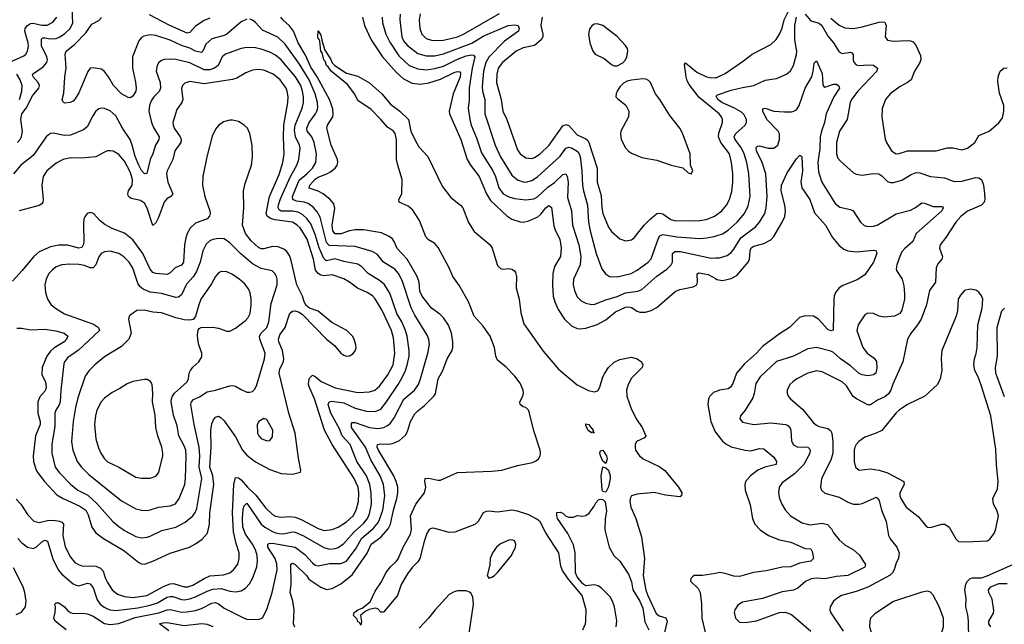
# Model space of a CAD drawing. Header units: inches. Extents: x 1682530 to 1839546, y 640742 to 791647.
# Tile 869 of 923: x 1795114 to 1802029, y 751248 to 755491. Entities that reach past the tile are written whole.
import ezdxf

# ---------------------------------------------------------------- set-up
doc = ezdxf.new("R2010")
doc.units = ezdxf.units.IN
doc.header["$MEASUREMENT"] = 0
doc.layers.add('B7795', color=7, linetype='Continuous')
doc.layers.add('B8705', color=7, linetype='Continuous')

msp = doc.modelspace()

# ---------------------------------------------------------------- linework, layer by layer
at = {"layer": 'B7795', "color": 5}
for points, elevation in [([(1795099.9, 754630), (1795117.5, 754650), (1795127.6, 754672.4), (1795134, 754706), (1795122.8, 754790), (1795128.4, 754830), (1795159.2, 754870), (1795203.8, 754956.2), (1795249.8, 755010), (1795253.8, 755030), (1795244.6, 755050), (1795209.8, 755090), (1795203.9, 755110), (1795279.6, 755160.4), (1795305.5, 755190), (1795309.1, 755210), (1795305.2, 755230), (1795268.6, 755308.6), (1795266.3, 755353.7), (1795276.9, 755363.1), (1795290, 755365.1), (1795330, 755356.8), (1795370, 755360.4), (1795395.3, 755370), (1795430, 755391.6), (1795469.9, 755430), (1795488.6, 755470), (1795483.7, 755570)], 660), ([(1795045.7, 755194.3), (1795142.5, 755237.4), (1795157.7, 755250), (1795169.1, 755270), (1795175.5, 755304.5), (1795174.1, 755330), (1795149.5, 755410), (1795153.2, 755430), (1795168.5, 755450), (1795190, 755463.4), (1795210, 755467.8), (1795270, 755453.6), (1795306.7, 755453.4), (1795346.1, 755473.9), (1795376.1, 755510)], 680), ([(1795441.6, 751210), (1795363, 751270), (1795355.1, 751290), (1795363.5, 751330), (1795365.1, 751370), (1795361.2, 751390), (1795370, 751398.8), (1795390, 751399.1), (1795430, 751370.6), (1795450, 751344), (1795470.3, 751330.3), (1795490, 751323.8), (1795554.6, 751325.4), (1795590, 751321.6), (1795630, 751304.1), (1795710, 751253.9), (1795750, 751245.4), (1795810, 751253.9), (1795925, 751295), (1796090.8, 751329.2), (1796150, 751350.1), (1796170, 751351.6), (1796250, 751332.7), (1796285.8, 751334.2), (1796350, 751345.6), (1796390, 751358.9), (1796462.7, 751397.3), (1796490, 751400.9), (1796510.9, 751390.9), (1796550, 751361.4), (1796690, 751291.1), (1796710, 751283.9), (1796790, 751281.6), (1796810, 751287.7), (1796822, 751298), (1796850, 751350.7), (1796887.2, 751470), (1796921.6, 751630), (1796921, 751670), (1796909.3, 751710), (1796856.7, 751790), (1796856.8, 751810), (1796864.3, 751815.7), (1796890, 751818.2), (1797050, 751789), (1797116.7, 751736.7), (1797170, 751678.2), (1797190, 751662.3), (1797210, 751658.5), (1797290, 751673.4), (1797370, 751674), (1797410, 751692), (1797476.7, 751783.3), (1797514.1, 751850), (1797598.4, 751921.6), (1797634.4, 751965.6), (1797664.1, 752050), (1797677.8, 752150), (1797668.5, 752230), (1797645.5, 752290), (1797581.5, 752401.5), (1797542.3, 752490), (1797445.7, 752630), (1797443.9, 752656.1), (1797450, 752664), (1797470, 752664.5), (1797570, 752628.1), (1797630, 752621.5), (1797670.8, 752629.2), (1797697.5, 752642.4), (1797719.5, 752660.5), (1797744.1, 752695.9), (1797813.1, 752826.9), (1797886.5, 752890), (1797914.7, 752930), (1797929.9, 752970.1), (1797980.2, 753150), (1797991.3, 753211.3), (1797986.9, 753246.9), (1797976.1, 753276.1), (1797890, 753417.2), (1797864.2, 753470), (1797801.6, 753661.6), (1797773.6, 753710), (1797750, 753739.3), (1797670, 753789), (1797624.7, 753844.7), (1797590, 753863.2), (1797470, 753898.5), (1797286.6, 753906.6), (1797268.4, 753928.4), (1797224.4, 754104.4), (1797203.7, 754143.7), (1797174.7, 754174.7), (1797140.4, 754200.4), (1797111.6, 754210), (1797057.5, 754217.5), (1797033, 754230), (1797030.9, 754250), (1797076, 754364), (1797130, 754408.6), (1797170.5, 754450), (1797194, 754490), (1797199.6, 754550), (1797182.9, 754630), (1797167, 754670), (1797133.9, 754710), (1797129.9, 754730), (1797147.5, 754770), (1797192.5, 754830), (1797202, 754850), (1797207.8, 754872.2), (1797205.8, 754910), (1797188.3, 754970), (1797147.1, 755070), (1797080.1, 755179.9), (1796979.6, 755319.6), (1796927.9, 755367.9), (1796818.5, 755418.5), (1796770, 755472.4), (1796750, 755487.1), (1796730, 755495.6)], 640), ([(1796710, 755494), (1796670, 755476.9), (1796568.9, 755390), (1796550, 755379.5), (1796463.9, 755356.1), (1796420.7, 755319.3), (1796400.7, 755270), (1796390, 755261.7), (1796350, 755269.4), (1796310, 755290.9), (1796249.9, 755309.9), (1796170, 755347.3), (1796070, 755381.4), (1796030, 755386), (1795985.4, 755374.5), (1795970, 755366.6), (1795950, 755343.6), (1795907.6, 755230), (1795905.7, 755150), (1795926.5, 755053.5), (1795931.3, 755010), (1795930, 754989.3), (1795910, 754954.5), (1795890, 754942), (1795875.2, 754944.8), (1795830, 754969.8), (1795774, 755030), (1795739.1, 755090), (1795710, 755127), (1795690, 755143.2), (1795630, 755154), (1795610, 755150.9), (1795592.9, 755127.1), (1795530, 754978.9), (1795504, 754936), (1795490, 754920.5), (1795469.5, 754909.5), (1795430, 754905.1), (1795416.6, 754916.6), (1795413.6, 754930), (1795424, 754976), (1795430.8, 755090), (1795440.7, 755150), (1795434.7, 755250), (1795439.7, 755270), (1795501.1, 755318.9), (1795579.9, 755400.1), (1795620.9, 755459.1), (1795670, 755486.4), (1795690, 755505.6)], 640), ([(1796450, 755501.8), (1796410, 755484.5), (1796350, 755444.9), (1796310, 755401.8), (1796290, 755397.4), (1796169, 755450), (1796024.8, 755524.8)], 620), ([(1797046.6, 751226.6), (1797036.8, 751250), (1797042.6, 751350), (1797032.8, 751410), (1797014.9, 751470), (1797020.8, 751530), (1797018.7, 751670), (1797030, 751676.2), (1797050, 751666.7), (1797128.9, 751590), (1797144.9, 751564.9), (1797230, 751508.6), (1797270, 751492.4), (1797310, 751499.8), (1797370, 751532.1), (1797450, 751594.6), (1797554, 751746), (1797583.9, 751810), (1797650, 751860.4), (1797702.8, 751917.2), (1797718.5, 751950), (1797738.7, 752050), (1797763.9, 752130), (1797770.4, 752170), (1797769, 752210), (1797759, 752250), (1797742.1, 752290), (1797633.1, 752470), (1797625.9, 752490), (1797628, 752510), (1797650, 752515.1), (1797710, 752511.7), (1797740, 752520), (1797781.4, 752538.6), (1797823.7, 752576.3), (1797838.3, 752601.7), (1797859.1, 752670), (1797890, 752724.7), (1797910, 752746.4), (1797957.4, 752782.6), (1798023.5, 752850), (1798033.5, 752866.5), (1798053.5, 752970), (1798085.5, 753030), (1798116.2, 753110), (1798150.6, 753170), (1798156.3, 753190), (1798156.7, 753230), (1798148, 753290), (1798126.3, 753346.3), (1798090, 753398), (1798064.3, 753424.3), (1798006.4, 753466.4), (1797940.5, 753550), (1797924.8, 753584.8), (1797919.9, 753650), (1797906.5, 753690), (1797836.7, 753810), (1797765, 753885), (1797747.4, 753930), (1797732.3, 753952.3), (1797709.7, 753970), (1797654.3, 753994.3), (1797530, 754016.5), (1797470, 754016.2), (1797430, 754008.7), (1797370, 753987.6), (1797330, 753988.8), (1797313.7, 754010), (1797308.1, 754050), (1797327.8, 754167.8), (1797319.4, 754199.4), (1797295.7, 754230), (1797245.8, 754270), (1797210, 754288.7), (1797147.8, 754307.8), (1797151.3, 754330), (1797190, 754372.1), (1797210, 754386.1), (1797271.1, 754408.9), (1797296.5, 754423.5), (1797329.8, 754450), (1797343.1, 754470), (1797347.8, 754490), (1797346, 754510), (1797301.6, 754610), (1797272.2, 754730), (1797277, 754750), (1797312.6, 754810), (1797317, 754830), (1797313.4, 754866.6), (1797290.9, 754930), (1797202.7, 755090), (1797158.9, 755158.9), (1797122.6, 755242.6), (1797069.9, 755330), (1797036.9, 755410), (1797010, 755447.5), (1796962.5, 755490), (1796949.4, 755509.4)], 620), ([(1797521.8, 755510), (1797536.3, 755450), (1797583.5, 755350), (1797662.7, 755230), (1797760.8, 755120.8), (1797810, 755077.3), (1797870, 755046), (1797930, 755038.6), (1797987.3, 755047.3), (1798070, 755073.8), (1798170, 755122), (1798190, 755127.4), (1798204.6, 755124.6), (1798210, 755118.4), (1798207.9, 755090), (1798159, 754970), (1798131.1, 754850), (1798132.1, 754830), (1798212.6, 754650), (1798256.3, 754510), (1798280.5, 754470), (1798342.1, 754390), (1798392.7, 754270), (1798421.7, 754221.7), (1798535.3, 754115.3), (1798570, 754090.2), (1798630, 754071.6), (1798650.9, 754070.9), (1798690, 754078.6), (1798753.1, 754106.9), (1798774.2, 754125.7), (1798810, 754171.1), (1798830, 754186.5), (1798850, 754172.7), (1798864.5, 754044.5), (1798874.1, 754014.1), (1798906.8, 753950), (1798917.6, 753890), (1798912.2, 753830), (1798870, 753759.6), (1798857.6, 753710), (1798855.7, 753630), (1798862, 753550), (1798873.2, 753510), (1798897.2, 753457.2), (1798941.1, 753390), (1798990, 753343.6), (1799030, 753322.8), (1799050, 753320.7), (1799090, 753326.8), (1799170, 753352.3), (1799230, 753384.4), (1799299.7, 753440.3), (1799370, 753472.7), (1799390, 753476), (1799410, 753470.8), (1799450, 753444.6), (1799470, 753438.2), (1799510, 753438.2), (1799550, 753451), (1799588.1, 753471.9), (1799717.3, 753582.7), (1799750, 753597.4), (1799844.5, 753615.5), (1799869.7, 753630), (1799875.7, 753650), (1799872.3, 753707.7), (1799884.7, 753715.3), (1799950, 753703.1), (1800000, 753674.5)], 620), ([(1797660.1, 755510), (1797661.7, 755470), (1797686.9, 755390), (1797712.9, 755332.9), (1797776.7, 755236.7), (1797850, 755170.1), (1797910, 755146.8), (1797970, 755140.1), (1798030, 755148.7), (1798090, 755165.5), (1798190, 755215), (1798250, 755237.4), (1798290, 755245.1), (1798301.5, 755241.5), (1798310, 755230.4), (1798292.3, 755150), (1798270.1, 755010), (1798270.1, 754929.9), (1798263.4, 754870), (1798275.3, 754790), (1798285.4, 754750), (1798322.8, 754662.8), (1798357.4, 754557.4), (1798438, 754430), (1798455.7, 754390), (1798478.9, 754310), (1798510, 754268.9), (1798550, 754246.9), (1798590, 754236.6), (1798670, 754226.6), (1798725.2, 754234.8), (1798750, 754248.8), (1798824.2, 754315.8), (1798871.1, 754348.9), (1798930, 754405.2), (1798950.1, 754410.1), (1798959, 754390), (1798965.8, 754350), (1798962.3, 754242.3), (1798988.6, 754150), (1798997.8, 754050), (1799041.2, 753910), (1799054.2, 753830), (1799049.5, 753770), (1799002.7, 753670), (1799001.5, 753630), (1799010.2, 753590), (1799030, 753545.3), (1799057.3, 753517.3), (1799090, 753500.7), (1799130, 753492), (1799153.7, 753493.7), (1799230, 753524.4), (1799310, 753547.5), (1799370, 753574.6), (1799454.6, 753585.4), (1799483.4, 753596.6), (1799590, 753691.7), (1799659.1, 753740.9), (1799689.8, 753770), (1799698.2, 753790), (1799699.3, 753850), (1799715.8, 753864.2), (1799755.8, 753864.2), (1799970, 753817.8), (1800000, 753818.8)], 640), ([(1797786.4, 755530), (1797783.3, 755490), (1797797.5, 755370), (1797810, 755343.5), (1797838.5, 755310), (1797910, 755255), (1797970, 755237.4), (1798030, 755237.7), (1798090, 755252.3), (1798290, 755326.9), (1798370, 755376.5), (1798545.6, 755450), (1798590, 755456), (1798614.9, 755450), (1798622, 755430), (1798617.8, 755410), (1798520.2, 755339.8), (1798410, 755227.8), (1798387, 755190), (1798370.5, 755130), (1798361.5, 755021.5), (1798364.5, 754990), (1798381, 754930), (1798381.6, 754830), (1798452.5, 754610), (1798490, 754528), (1798570, 754399.7), (1798610, 754367.1), (1798650, 754353.1), (1798670, 754350.9), (1798710, 754361.9), (1798750, 754388), (1798910, 754534.4), (1798950, 754588.6), (1798970, 754597), (1798990, 754591.3), (1799030, 754569.3), (1799043.9, 754550), (1799050.1, 754530), (1799062.9, 754430), (1799067.2, 754327.2), (1799072.9, 754290), (1799102.7, 754190), (1799108.4, 754070), (1799120.4, 754010), (1799162.5, 753850), (1799203, 753743), (1799227.5, 753707.5), (1799256, 753690), (1799310, 753686.7), (1799407.6, 753710), (1799450, 753733.1), (1799527.4, 753790), (1799550, 753813.7), (1799601.7, 753958.3), (1799610, 753973.2), (1799620.5, 753979.5), (1799630, 753983.2), (1799730, 753966.7), (1799890, 753955.5), (1799940.9, 753959.1), (1800000, 753972)], 660), ([(1797928, 755532), (1797921, 755490), (1797925.4, 755430), (1797938.4, 755390), (1797970, 755360.2), (1798007.4, 755347.4), (1798030, 755344.8), (1798090, 755347.4), (1798190, 755372.1), (1798231.7, 755390), (1798484.9, 755535.1)], 680), ([(1798784.5, 755510), (1798774.8, 755450), (1798789.3, 755390), (1798789.1, 755370), (1798776.1, 755350), (1798730.1, 755309.9), (1798650, 755293.4), (1798601.5, 755270), (1798506.2, 755190), (1798475.7, 755150), (1798464.3, 755110), (1798463.9, 755050), (1798495.3, 754930), (1798507.2, 754850), (1798534.5, 754790), (1798610, 754578.4), (1798630, 754549), (1798670, 754520.7), (1798710, 754517.5), (1798730, 754524.3), (1798770, 754549.4), (1798832.7, 754610), (1798930, 754745.8), (1798950, 754755.4), (1798970, 754747.7), (1799030, 754683.5), (1799090, 754654.6), (1799103.3, 754643.3), (1799112, 754630), (1799170.1, 754450), (1799170.1, 754350), (1799197.3, 754257.3), (1799202.9, 754170), (1799210.1, 754130), (1799250, 754034), (1799270, 754004), (1799330, 753953.7), (1799370, 753938.4), (1799410, 753945.3), (1799430, 753959.5), (1799500.3, 754050), (1799540.3, 754090), (1799590, 754130.2), (1799610, 754134), (1799630, 754127.8), (1799687.6, 754090), (1799710, 754082.6), (1799830, 754079.2), (1799890, 754082.8), (1799934.5, 754090), (1799990, 754111), (1800000, 754118)], 680), ([(1799069.8, 751210), (1799087.1, 751250), (1799090.7, 751270.7), (1799092.8, 751350), (1799065, 751450), (1798965.8, 751565.9), (1798925.6, 751625.6), (1798914.9, 751654.9), (1798899.6, 751750), (1798810, 751889.9), (1798770, 751966), (1798746.3, 751986.3), (1798690, 752015), (1798610, 752042.8), (1798570, 752048.1), (1798470, 752035.4), (1798410, 752040.9), (1798390, 752039.4), (1798370, 752030.4), (1798334.1, 751970), (1798310, 751949.3), (1798170, 751895.3), (1798130, 751891.2), (1798030, 751919.6), (1798010, 751921.4), (1797990, 751913.3), (1797974.2, 751885.8), (1797954.9, 751830), (1797924.4, 751710), (1797910, 751687.2), (1797870, 751646), (1797837.8, 751602.2), (1797793.6, 751526.4), (1797767.6, 751450), (1797670, 751333.2), (1797650, 751334), (1797630, 751355.3), (1797610, 751361.2), (1797567.9, 751352.1), (1797541.6, 751338.4), (1797508, 751310), (1797513.7, 751266.3), (1797510, 751242), (1797500.4, 751260.4), (1797490, 751265.2), (1797483.5, 751283.5), (1797459.6, 751310), (1797463.5, 751330), (1797470, 751336.1), (1797490, 751350.2), (1797520.1, 751359.9), (1797575.3, 751404.7), (1797610, 751481.3), (1797654.7, 751545.3), (1797686.5, 751610), (1797718.6, 751650), (1797761.5, 751690), (1797772.6, 751707.4), (1797807.2, 751790), (1797859.9, 751880.1), (1797866.6, 751913.4), (1797859.6, 752010), (1797897.1, 752090), (1797956.7, 752170), (1797966.1, 752210), (1797959.3, 752250), (1797962.9, 752270), (1797986.7, 752273.3), (1798050, 752259.4), (1798070, 752260.2), (1798190, 752312.4), (1798430, 752321.9), (1798499.3, 752330), (1798610, 752363), (1798715.8, 752384.2), (1798742.9, 752397.1), (1798757.2, 752410), (1798769.3, 752430), (1798771.8, 752450), (1798769.5, 752470), (1798725.2, 752605.2), (1798689, 752749), (1798669.8, 752769.8), (1798650, 752774.2), (1798628.3, 752790), (1798626.6, 752810), (1798648.2, 752850), (1798653.4, 752870), (1798651.2, 752890), (1798630, 752940.4), (1798591.9, 752990), (1798530, 753052.2), (1798470, 753102.3), (1798458.3, 753130), (1798448.5, 753190), (1798419.2, 753270), (1798370, 753340.5), (1798305.6, 753410), (1798265.4, 753510), (1798203.1, 753623.1), (1798155.2, 753690), (1798130.8, 753750), (1798053.4, 753893.4), (1798030, 753919.6), (1797986.5, 753946.5), (1797966.7, 753966.7), (1797921.8, 754081.8), (1797874.5, 754154.5), (1797842, 754182), (1797778.9, 754210), (1797776.4, 754230), (1797797.4, 754270), (1797800.7, 754370), (1797769, 754470), (1797761.4, 754510), (1797761.8, 754650), (1797751.8, 754691.8), (1797739.7, 754710), (1797697.2, 754737.2), (1797651.5, 754791.5), (1797581.6, 754861.6), (1797490, 754925.1), (1797468.2, 754968.2), (1797416.4, 755036.4), (1797302, 755130), (1797281, 755161), (1797270, 755169.1), (1797259.5, 755199.5), (1797250, 755209.8), (1797238.2, 755258.2), (1797230, 755269.6), (1797221.5, 755341.5), (1797216, 755356), (1797210, 755359), (1797207.9, 755372.1), (1797210, 755412), (1797230, 755382), (1797238.3, 755338.3), (1797258.5, 755278.5), (1797296.7, 755216.7), (1797308.9, 755188.9), (1797327.7, 755170), (1797410, 755117.1), (1797490, 755094.8), (1797570, 755047.7), (1797656.5, 754970), (1797718.9, 754898.9), (1797784.9, 754850), (1797845.3, 754790), (1797862.4, 754710), (1797896.3, 754636.3), (1797918.2, 754598.2), (1797979.7, 754530), (1798081.9, 754321.9), (1798142.9, 754242.8), (1798210, 754188.5), (1798226.4, 754170), (1798267.2, 754067.2), (1798305.7, 754005.7), (1798419, 753910), (1798433.2, 753886.8), (1798470, 753766.7), (1798490, 753745.7), (1798510, 753739.5), (1798550, 753744.2), (1798570, 753740.3), (1798590, 753728.5), (1798597.4, 753717.4), (1798604.3, 753690), (1798601.8, 753610), (1798623.3, 753530), (1798633.7, 753433.7), (1798655.9, 753355.9), (1798790, 753165.2), (1798899.4, 753039.4), (1799030, 752929.2), (1799110, 752888.1), (1799150, 752879), (1799173.6, 752886.4), (1799187.6, 752912.4), (1799210, 752984.4), (1799223, 753010), (1799250, 753049.1), (1799290, 753087.9), (1799330, 753106.3), (1799410, 753121.7), (1799450, 753111.6), (1799480.7, 753090), (1799490.8, 753070), (1799485.5, 753050), (1799410, 752975.8), (1799388.4, 752931.6), (1799376.1, 752890), (1799379.1, 752850), (1799410, 752756.4), (1799446.9, 752686.9), (1799486.2, 752630), (1799511.5, 752570), (1799503.1, 752556.9), (1799446, 752530), (1799437.6, 752510), (1799435.8, 752490), (1799440.3, 752470), (1799467, 752430), (1799493.7, 752410), (1799610, 752353.1), (1799646.2, 752326.1), (1799742.2, 752210), (1799765.3, 752170), (1799762, 752150), (1799750, 752141.6), (1799650, 752153.4), (1799570, 752173.6), (1799450, 752161.6), (1799411.2, 752148.8), (1799401.3, 752130), (1799399.7, 752110), (1799407.3, 752070), (1799442.6, 751990), (1799481.1, 751861.1), (1799503.2, 751710), (1799493.7, 751590), (1799512.8, 751487.2), (1799525.6, 751450), (1799583.8, 751323.8), (1799606.4, 751306.4), (1799652.2, 751292.2), (1799661.6, 751270), (1799642.2, 751190)], 580), ([(1795102, 751850), (1795130, 751819.8), (1795170, 751789.4), (1795210, 751780.2), (1795231, 751789), (1795270, 751826.9), (1795290, 751839.1), (1795310, 751832), (1795347.5, 751707.5), (1795384.6, 751630), (1795410, 751598.9), (1795490, 751532), (1795510, 751521.8), (1795530, 751518.2), (1795590, 751535.8), (1795610, 751531.2), (1795630, 751503.1), (1795658.4, 751418.4), (1795678.9, 751390), (1795707.4, 751367.4), (1795730, 751356.2), (1795750, 751349), (1795790, 751344.1), (1795944.1, 751364.1), (1796030, 751381.7), (1796081.3, 751398.7), (1796150, 751437.7), (1796170, 751443.6), (1796190, 751441.9), (1796250, 751422.2), (1796270, 751420.3), (1796310, 751425.5), (1796350, 751439.7), (1796430, 751480.3), (1796470, 751495.5), (1796530, 751498.1), (1796590, 751479.8), (1796630, 751474.6), (1796670, 751483.5), (1796699.1, 751500.9), (1796728.1, 751531.9), (1796748.2, 751570), (1796778.8, 751650), (1796785, 751690), (1796783, 751730), (1796770.4, 751770), (1796749, 751810), (1796699.3, 751879.3), (1796681.1, 751930), (1796679, 751990), (1796684.2, 752055.8), (1796690, 752078.7), (1796710, 752096.9), (1796811.3, 751951.3), (1796836.6, 751930), (1796890, 751898.5), (1796910, 751890.1), (1796950, 751883), (1796975.7, 751884.3), (1797030, 751897.5), (1797050, 751894.4), (1797108.3, 751868.3), (1797250, 751785.9), (1797290, 751775.7), (1797330, 751779.5), (1797350, 751786.8), (1797390, 751814.3), (1797463.5, 751896.5), (1797530, 751956), (1797557.4, 751990), (1797570, 752022), (1797584.2, 752090), (1797583.5, 752170), (1797574.3, 752230), (1797550.4, 752290), (1797482.9, 752390), (1797436.1, 752510), (1797380.2, 752570), (1797359.4, 752619.4), (1797300.1, 752730), (1797281.7, 752790), (1797286.8, 752810), (1797307.2, 752812.8), (1797390, 752802.1), (1797470, 752764.9), (1797550, 752743.6), (1797610, 752742.1), (1797650, 752757.6), (1797690.6, 752809.4), (1797772.4, 752930), (1797800.6, 752979.4), (1797824, 753030), (1797834.6, 753065.4), (1797848.7, 753130), (1797850.5, 753170), (1797834.6, 753270), (1797822.7, 753310), (1797797.6, 753370), (1797764.1, 753430), (1797712.8, 753572.8), (1797674.6, 753634.6), (1797641.2, 753661.2), (1797561.4, 753710), (1797517.1, 753757.1), (1797490, 753774.9), (1797390, 753795), (1797330, 753813), (1797270, 753799.4), (1797262.9, 753802.9), (1797250, 753814.2), (1797217.9, 753890), (1797190, 753983.2), (1797158, 754058), (1797134.4, 754094.4), (1797102.2, 754122.2), (1797070, 754139.7), (1797030, 754147.8), (1796950, 754147.3), (1796937.1, 754157.1), (1796930.4, 754170), (1796932.4, 754192.4), (1796945.6, 754234.4), (1797013.1, 754386.9), (1797060.2, 754470), (1797075.2, 754510), (1797085.2, 754590), (1797080.5, 754610), (1797050.3, 754670), (1797044.6, 754715.4), (1797049.9, 754750.1), (1797098.3, 754870), (1797106.8, 754910), (1797107.5, 754950), (1797101, 754990), (1797088.4, 755030), (1797050.9, 755090), (1796950, 755210.6), (1796910, 755243.2), (1796870, 755264.3), (1796810, 755285.2), (1796770, 755293.3), (1796710, 755295.5), (1796670, 755289), (1796559.5, 755250), (1796536.9, 755230), (1796507.3, 755170), (1796483.6, 755150), (1796450, 755139.1), (1796410, 755139.9), (1796310, 755187.7), (1796210, 755211.2), (1796170, 755214.9), (1796130, 755211.6), (1796110, 755203.9), (1796091.8, 755190), (1796080.2, 755170), (1796073.8, 755130), (1796100.1, 755050), (1796103, 755010), (1796092.7, 754987.3), (1796055.9, 754950), (1796038, 754922), (1796025.6, 754890), (1796021, 754850), (1796040.1, 754770), (1796055.1, 754735.1), (1796093.2, 754670), (1796091.8, 754650), (1796067, 754610), (1796049.6, 754550.4), (1796031.6, 754510), (1796008.1, 754411.9), (1795990, 754409.6), (1795970, 754433.7), (1795950, 754469.8), (1795925, 754530), (1795905.3, 754610), (1795890.4, 754650), (1795837.1, 754730), (1795790, 754816.3), (1795750, 754852.3), (1795710, 754868.3), (1795690, 754871.3), (1795670, 754865.6), (1795650, 754849.5), (1795624, 754810), (1795590, 754742), (1795562, 754718), (1795470, 754680.7), (1795430, 754678.3), (1795350, 754695.4), (1795330, 754692.7), (1795315.7, 754684.3), (1795301, 754670), (1795210, 754539.2), (1795122.4, 754470), (1795070.8, 754409.2)], 660), ([(1795090, 752127.1), (1795121.9, 752090), (1795170, 752018), (1795212.9, 751972.8), (1795250, 751962.8), (1795310, 751975.4), (1795350, 751977.9), (1795392.8, 751972.8), (1795410, 751965.5), (1795422.2, 751950), (1795417.9, 751870), (1795432.6, 751792.6), (1795470, 751718.6), (1795501.9, 751681.9), (1795526.7, 751666.7), (1795550, 751659.2), (1795650, 751655.2), (1795682.2, 751642.2), (1795699.6, 751619.6), (1795713.8, 751573.8), (1795730, 751540.9), (1795763.8, 751490), (1795800.3, 751460.3), (1795850, 751441.9), (1795910, 751436.5), (1796008.3, 751450), (1796130, 751515.7), (1796170, 751532.1), (1796193.5, 751533.5), (1796270, 751510.2), (1796294.5, 751510), (1796330, 751523.6), (1796410, 751570.1), (1796450, 751587.5), (1796544.9, 751595.1), (1796590, 751609.4), (1796616.2, 751630), (1796645.7, 751670), (1796655, 751710), (1796655, 751750), (1796633.9, 751813.9), (1796616.4, 751896.4), (1796608.5, 752030), (1796618.3, 752230), (1796630, 752278.6), (1796650, 752275.9), (1796670, 752262), (1796715.1, 752210), (1796773.8, 752153.8), (1796841.9, 752061.9), (1796890, 752019.3), (1796910, 752007.2), (1796950, 751999.8), (1797010, 752004.7), (1797050, 751998.6), (1797090, 751983.3), (1797210, 751919.8), (1797253.7, 751906.3), (1797310, 751913.6), (1797350, 751930.1), (1797410, 751965.9), (1797455.2, 752010), (1797477.5, 752050), (1797494.8, 752110), (1797497.2, 752170), (1797490.3, 752210.3), (1797462.4, 752270), (1797310, 752509.8), (1797256, 752610), (1797184.8, 752830), (1797149.5, 752910), (1797143.4, 752930), (1797143.8, 752956.2), (1797150, 752974.9), (1797170, 752995.5), (1797190, 752987.5), (1797231.9, 752951.9), (1797330, 752907.9), (1797490, 752873.9), (1797570, 752878.4), (1797609.4, 752890.6), (1797640.9, 752919.1), (1797700.9, 752999.1), (1797736.6, 753070), (1797748.6, 753150), (1797738.5, 753258.5), (1797726.3, 753310), (1797659.1, 753450), (1797611.3, 753531.3), (1797592.1, 753552.1), (1797555.5, 753575.5), (1797485.9, 753605.9), (1797429.5, 753649.5), (1797390, 753672.8), (1797310, 753700.7), (1797250, 753694.5), (1797230, 753698.8), (1797211, 753711), (1797192.9, 753732.9), (1797177.7, 753810), (1797132.5, 753950), (1797084.7, 754030), (1797064.1, 754050), (1797030, 754069.9), (1796906.7, 754086.7), (1796875.6, 754095.6), (1796851.5, 754111.5), (1796845.2, 754130), (1796869.3, 754250.7), (1796936.2, 754403.8), (1796963.4, 754490), (1796970.8, 754550), (1796966, 754666), (1796968.3, 754750), (1796997.3, 754910), (1797000.5, 754950), (1796993.5, 754990), (1796985.4, 755010), (1796942.9, 755070), (1796894.5, 755110), (1796830, 755137.5), (1796790, 755142.6), (1796750, 755135.9), (1796701.9, 755118.1), (1796638.5, 755081.5), (1796608.4, 755071.6), (1796410, 755041.1), (1796310, 755057.1), (1796274.1, 755045.9), (1796258, 755030), (1796251.5, 755008.5), (1796261, 754930), (1796253, 754910), (1796218.1, 754861.9), (1796190.2, 754770), (1796191, 754750), (1796199, 754730), (1796241, 754670), (1796248.3, 754650), (1796245.3, 754630), (1796205, 754570), (1796190.1, 754509.9), (1796149.4, 754430), (1796144.2, 754410), (1796153.9, 754350), (1796190.2, 754270), (1796176.5, 754250), (1796146.8, 754233.2), (1796128.3, 754211.7), (1796090, 754104), (1796070, 754065.7), (1796050, 754046.3), (1796009.6, 754169.6), (1795990, 754204.5), (1795962, 754222), (1795896.2, 754236.2), (1795879.3, 754250), (1795873.4, 754270), (1795878.1, 754290), (1795903.7, 754330), (1795906.3, 754370), (1795890, 754424.5), (1795850, 754497.2), (1795810, 754544.2), (1795770, 754567.6), (1795750, 754571.6), (1795730, 754570.6), (1795710, 754562.5), (1795650, 754528.5), (1795550, 754518.8), (1795470, 754522.6), (1795420.5, 754510), (1795370, 754484.8), (1795305.2, 754430), (1795278.4, 754390), (1795270.1, 754330), (1795279.8, 754230), (1795276.5, 754210), (1795270, 754199.7), (1795250, 754188), (1795110, 754149.8)], 680), ([(1800000, 754852.2), (1799886, 754946), (1799815.4, 755035.4), (1799801.6, 755061.6), (1799793.9, 755090), (1799783.5, 755176.5), (1799790, 755188), (1799870, 755122.6), (1799938.7, 755090), (1799970, 755082.4), (1800000, 755085.6)], 680), ([(1795112.3, 754930), (1795129.5, 754990), (1795132.8, 755030), (1795117.3, 755070), (1795093.4, 755110)], 680), ([(1795094.7, 753325.3), (1795130, 753325.6), (1795190, 753314.1), (1795290, 753320.3), (1795368.1, 753308.1), (1795427, 753290), (1795451.5, 753270), (1795443.8, 753250), (1795425.6, 753230), (1795353.7, 753186.3), (1795330, 753165.7), (1795305.7, 753130), (1795272.8, 753050), (1795270, 752998.8), (1795295, 752950), (1795299.3, 752910), (1795292.7, 752887.3), (1795256.1, 752843.9), (1795241.5, 752810), (1795242.3, 752730), (1795258, 752670), (1795257.9, 752650), (1795225.3, 752570), (1795208, 752428), (1795210.8, 752390.8), (1795230.8, 752330), (1795240.9, 752310), (1795289.3, 752249.3), (1795376, 752156), (1795418.6, 752130), (1795537.3, 752077.3), (1795578.1, 752050), (1795596.1, 752016.1), (1795622.1, 751930), (1795650.2, 751890), (1795703.9, 751850), (1795844.9, 751764.9), (1795950, 751682), (1795970, 751672.8), (1795990, 751671), (1796050, 751691.6), (1796170, 751747.5), (1796307.6, 751790), (1796350, 751813.2), (1796394.8, 751845.2), (1796432.2, 751887.8), (1796446.8, 751950), (1796450.3, 752030), (1796477.4, 752230), (1796471.5, 752290), (1796450.3, 752350), (1796458.5, 752490), (1796457.5, 752610), (1796464.1, 752655.9), (1796476.2, 752683.8), (1796490, 752702.3), (1796510, 752707.7), (1796530, 752697.7), (1796550, 752676.1), (1796630, 752564.3), (1796678.5, 752470), (1796710, 752434), (1796770, 752388.3), (1796870, 752333.9), (1796950, 752306.4), (1797030, 752301.1), (1797085.6, 752314.4), (1797089.4, 752330.6), (1797073, 752413), (1797049.2, 752590), (1797004.9, 752730), (1796937.4, 753010), (1796940.3, 753039.7), (1796967.6, 753090), (1796969.9, 753110), (1796959.6, 753170), (1796934.9, 753230), (1796931.1, 753250), (1796941.5, 753278.5), (1796978.3, 753330), (1797010, 753424.9), (1797020.6, 753439.4), (1797030, 753446.3), (1797050, 753447.9), (1797077.5, 753437.5), (1797101.1, 753421.1), (1797268.7, 753250), (1797324.3, 753204.3), (1797370, 753151.6), (1797390, 753137.8), (1797410, 753130.2), (1797430, 753131.4), (1797454.4, 753145.6), (1797472.8, 753170), (1797477.7, 753190), (1797476, 753210), (1797464.4, 753250), (1797452.4, 753270), (1797412.8, 753310), (1797306.9, 753366.9), (1797210, 753446), (1797150, 753467.3), (1797125.3, 753485.3), (1797111.4, 753511.4), (1797099.4, 753550), (1797059.9, 753630), (1797018.9, 753810), (1797010, 753835.3), (1796990, 753864.6), (1796970, 753881.3), (1796930, 753895.9), (1796890, 753898.6), (1796830, 753883.8), (1796810, 753883.8), (1796791.5, 753891.5), (1796739.8, 753939.8), (1796699.9, 753990), (1796678.6, 754050), (1796688.8, 754170), (1796685.4, 754290), (1796697.6, 754342.4), (1796742.8, 754470), (1796749.2, 754529.2), (1796747.2, 754610), (1796731.4, 754691.4), (1796713.5, 754730), (1796690, 754751.1), (1796650, 754776), (1796610, 754787.1), (1796590, 754787.2), (1796544.8, 754775.2), (1796511, 754749), (1796490, 754723), (1796467.1, 754672.9), (1796429.4, 754529.4), (1796401.5, 754390), (1796398.4, 754330), (1796415.5, 754250), (1796450.1, 754150), (1796451.7, 754130), (1796447, 754113), (1796430, 754094.4), (1796350, 754063.7), (1796312.3, 754027.7), (1796290.2, 753990), (1796280.9, 753959.1), (1796272.9, 753910), (1796263.9, 753790), (1796250.5, 753769.5), (1796205.7, 753750), (1796170, 753714), (1796150, 753703.5), (1796070, 753710.8), (1796050, 753717.2), (1796030, 753739.7), (1795978.4, 753850), (1795910, 753945.6), (1795850, 753992.2), (1795764.7, 754024.7), (1795712.7, 754052.7), (1795679.5, 754079.5), (1795631.7, 754131.7), (1795610, 754137.6), (1795589, 754131), (1795571.3, 754108.7), (1795565.8, 754094.2), (1795561.8, 754058.2), (1795563.9, 753930), (1795559.8, 753910), (1795550, 753892), (1795530, 753888.6), (1795450, 753909.3), (1795390, 753909.9), (1795330, 753898), (1795250, 753861.1), (1795212.2, 753827.8), (1795132.8, 753730), (1795064.7, 753655.3)], 720), ([(1800000, 752880.4), (1799990, 752876.9), (1799961.1, 752850), (1799951.7, 752830), (1799946.7, 752790), (1799969.1, 752670), (1799998.9, 752598.9), (1800000, 752597.4)], 620), ([(1799302.4, 751230), (1799308.2, 751271.8), (1799292.6, 751370), (1799278.3, 751410), (1799260.3, 751440.3), (1799200.4, 751500.3), (1799177.3, 751517.3), (1799150, 751524.9), (1799090, 751518.7), (1799070, 751530.8), (1799030, 751582), (1799017, 751610), (1799015.8, 751750), (1799004.6, 751804.6), (1798964.9, 751884.9), (1798892.3, 751990), (1798885.6, 752010), (1798886.8, 752033.2), (1798910, 752034.8), (1798930, 752026.8), (1798950, 752006.8), (1798970, 751998.8), (1799001.2, 751998.8), (1799031.1, 752011.1), (1799070, 752006), (1799090, 752011.3), (1799112.9, 752027.1), (1799150, 752078), (1799159.6, 752100.4), (1799179.3, 752120.7), (1799190, 752126.7), (1799210, 752124.4), (1799226.5, 752106.5), (1799235.3, 752044.8), (1799226.7, 751986.7), (1799224.7, 751910), (1799254.8, 751790), (1799287.3, 751730), (1799330, 751690.8), (1799390, 751599.5), (1799410, 751545.5), (1799420.3, 751490), (1799469.6, 751410), (1799490, 751362), (1799505.7, 751265.7), (1799532.9, 751210)], 560), ([(1795090, 751317.3), (1795126.2, 751333.8), (1795154.4, 751370), (1795159.8, 751410), (1795150.6, 751470), (1795138.3, 751510), (1795070, 751643.1)], 660), ([(1800000, 751605.5), (1799910, 751589.7), (1799850.5, 751589.5), (1799838.8, 751581.2), (1799828, 751570), (1799826, 751550), (1799879.2, 751499.2), (1799893.8, 751470), (1799903.5, 751390), (1799905.6, 751290), (1799930, 751180.7), (1799957.5, 751097.5), (1799971, 751071), (1799990, 751047.2), (1800000, 751041.1)], 620), ([(1798266.2, 751153.8), (1798301.6, 751390), (1798297.6, 751437.6), (1798284.5, 751464.5), (1798274, 751474), (1798250, 751482), (1798190, 751481.6), (1798164.6, 751475.4), (1798130, 751457.6), (1798031.7, 751348.3), (1797986.3, 751290), (1797919.6, 751220.4)], 620), ([(1796161.9, 751201.9), (1796096.9, 751250), (1796121.5, 751258.5), (1796150, 751260.4), (1796270, 751240.1), (1796392.5, 751252.5), (1796430, 751249.4), (1796470, 751233.5)], 620)]:
    msp.add_lwpolyline(points, dxfattribs=dict(at, elevation=elevation))
for points, elevation in [([(1799170, 755462), (1799150, 755458.7), (1799131.4, 755448.6), (1799116.1, 755423.9), (1799110.2, 755389.8), (1799118, 755330), (1799139.6, 755270), (1799156.5, 755250), (1799218, 755218), (1799270, 755176.2), (1799290, 755166.7), (1799310, 755167), (1799351, 755189), (1799369.6, 755210), (1799378.7, 755230), (1799385.1, 755270), (1799382, 755290), (1799369.5, 755310), (1799310, 755373.3), (1799210, 755451.1)], 720), ([(1799490, 755075.8), (1799410, 755066.9), (1799380.8, 755059.2), (1799354.4, 755045.6), (1799330, 755020.9), (1799310.4, 754990), (1799302.4, 754970), (1799301.6, 754950), (1799314.7, 754934.7), (1799372.3, 754892.3), (1799391.4, 754850), (1799389.1, 754810), (1799336.9, 754710), (1799332.9, 754690), (1799339, 754650), (1799370, 754592.8), (1799390, 754569), (1799410, 754554.9), (1799484.3, 754524.3), (1799590, 754506), (1799690, 754469.1), (1799771.8, 754451.8), (1799810, 754416.3), (1799830, 754408.8), (1799841.6, 754430), (1799825.1, 754470), (1799823.8, 754550), (1799770, 754694.7), (1799749.8, 754730), (1799679.4, 754819.4), (1799610.4, 754930.4), (1799580.8, 754970), (1799543.5, 755050), (1799530, 755064.7), (1799513.1, 755073.1)], 720), ([(1796510, 753956), (1796470, 753948.5), (1796450, 753939.1), (1796424.3, 753915.7), (1796400.6, 753870), (1796381.7, 753790), (1796355.5, 753724.5), (1796332.6, 753687.4), (1796286, 753634), (1796250, 753560.3), (1796230, 753543.4), (1796210, 753542.6), (1796110, 753569.3), (1796030, 753579.9), (1795980.3, 753600.3), (1795959.2, 753619.2), (1795943, 753643), (1795910, 753748), (1795883.8, 753790), (1795846.1, 753826.1), (1795810, 753849.8), (1795750, 753866.3), (1795710, 753862.8), (1795686.3, 753850), (1795670, 753827.8), (1795649.6, 753770.4), (1795630, 753750.7), (1795610, 753750.6), (1795570, 753765.4), (1795530, 753772.4), (1795465.1, 753774.9), (1795410, 753770.7), (1795370, 753755.8), (1795343.7, 753736.3), (1795319.6, 753710), (1795299.6, 753670), (1795291.7, 753630), (1795295.8, 753575.8), (1795309, 753529), (1795334.9, 753490), (1795365.5, 753465.5), (1795430, 753427), (1795633.4, 753353.4), (1795667.6, 753330), (1795675.8, 753310), (1795527.6, 753172.4), (1795450, 753117.2), (1795430, 753091.1), (1795424.4, 753075.6), (1795402.7, 752890), (1795399.6, 752810), (1795391.8, 752788.2), (1795367.2, 752750), (1795361.5, 752730), (1795362.1, 752637.9), (1795339.5, 752510), (1795339.4, 752450), (1795364.4, 752350), (1795392.9, 752310), (1795470, 752231.1), (1795522.4, 752190), (1795594, 752154), (1795656.2, 752096.2), (1795768.3, 751968.3), (1795810, 751933.4), (1795850, 751906.3), (1795930, 751864.7), (1795970, 751855), (1796010, 751859.7), (1796030, 751867.1), (1796113.7, 751906.3), (1796210, 751929.4), (1796275.7, 751964.3), (1796330.4, 752009.6), (1796347.1, 752032.9), (1796358.4, 752061.6), (1796394.3, 752270), (1796375.6, 752350), (1796380.6, 752430), (1796374.6, 752490), (1796340.5, 752650), (1796317.3, 752790), (1796320.8, 752810), (1796335.4, 752824.6), (1796376, 752844), (1796430, 752879.7), (1796490, 752890.2), (1796590, 752920.7), (1796610, 752923.5), (1796630, 752919.7), (1796670, 752894.9), (1796710, 752877.6), (1796730, 752876.4), (1796750, 752882), (1796764.2, 752895.8), (1796778.2, 752921.8), (1796834.2, 753110), (1796838.5, 753150), (1796799.9, 753250), (1796798.8, 753270), (1796809.8, 753290), (1796849.2, 753330), (1796865.2, 753370), (1796880.6, 753499.4), (1796922.4, 753630), (1796923.1, 753670), (1796916.8, 753690), (1796906.3, 753710), (1796887.7, 753727.7), (1796810, 753745), (1796750, 753777.1), (1796667.4, 753847.4), (1796590, 753926.2), (1796550, 753952.4)], 740), ([(1796530, 753723.1), (1796510, 753714), (1796490.3, 753690), (1796461.7, 753638.3), (1796386.9, 753530), (1796371.3, 753490), (1796350, 753408.7), (1796332.8, 753387.2), (1796310, 753382), (1796270, 753385.6), (1796210, 753398.3), (1796110, 753432.8), (1796050, 753437.8), (1795987.8, 753452.3), (1795938, 753450), (1795890, 753418.4), (1795883.1, 753410), (1795879, 753390), (1795896.8, 753290), (1795881.7, 753250), (1795830, 753198.4), (1795710, 753125.1), (1795640.9, 753070), (1795601.5, 753030), (1795575.2, 752990), (1795522.1, 752837.9), (1795505.1, 752770), (1795489.5, 752670), (1795478.7, 752530), (1795487.8, 752470), (1795517.8, 752390), (1795549.2, 752350), (1795599.5, 752299.5), (1795830, 752113.8), (1795930, 752058), (1795970, 752049.2), (1796010, 752047.5), (1796030, 752050.2), (1796090, 752071), (1796170, 752078.5), (1796207.7, 752092.3), (1796234.6, 752130), (1796273.1, 752230), (1796279.9, 752270), (1796283.2, 752430), (1796280.1, 752470), (1796270, 752500.4), (1796231.7, 752570), (1796219.7, 752639.7), (1796194.8, 752714.8), (1796179.1, 752810), (1796180.2, 752830), (1796187.2, 752850), (1796201.2, 752870), (1796290.7, 752950), (1796300.3, 752970), (1796305, 753010), (1796313.1, 753030), (1796330, 753053.1), (1796371.8, 753090), (1796394.2, 753125.9), (1796393.3, 753150), (1796372.8, 753210), (1796364.7, 753250), (1796362.4, 753277.6), (1796367, 753313), (1796375.5, 753324.5), (1796389.5, 753330.5), (1796470, 753333.7), (1796510, 753326.7), (1796570, 753306), (1796590, 753305.5), (1796630, 753325.5), (1796700.8, 753379.2), (1796719.4, 753400.6), (1796731.9, 753428.1), (1796740.6, 753490), (1796739.9, 753530), (1796733.5, 753573.5), (1796721.7, 753601.7), (1796690, 753641.7), (1796656.4, 753670), (1796610, 753703.8), (1796570, 753720.9)], 760), ([(1795990, 752965.6), (1795910, 752951.6), (1795870, 752936.2), (1795817.8, 752902.2), (1795764.8, 752875.2), (1795710, 752836), (1795686.9, 752810), (1795656.5, 752750), (1795647.3, 752710), (1795640.2, 752650), (1795648.3, 752550), (1795667.3, 752487.3), (1795684.7, 752450), (1795709, 752410), (1795730, 752389.2), (1795810, 752351.4), (1795930, 752280.9), (1795970, 752272.9), (1796030, 752274.3), (1796070, 752288.5), (1796089.6, 752310), (1796094.9, 752325.1), (1796119.7, 752430), (1796120.3, 752450), (1796112.5, 752490), (1796083.7, 752570), (1796071.3, 752630), (1796065, 752715), (1796046.8, 752810), (1796048.8, 752868.8), (1796044.7, 752930), (1796033, 752953), (1796010, 752965.1)], 780), ([(1796830, 752693.2), (1796794, 752670), (1796781.6, 752650), (1796785.3, 752590), (1796792.7, 752570), (1796810, 752552.7), (1796850, 752536.4), (1796870, 752538), (1796890, 752562.8), (1796892.1, 752610), (1796850, 752685.2)], 740), ([(1799150, 752589), (1799136.4, 752596.4), (1799130, 752592.7), (1799107.9, 752608), (1799090, 752642), (1799090, 752654.8), (1799112.2, 752650), (1799117.6, 752637.6), (1799143, 752610), (1799141.4, 752601.4)], 560), ([(1799230, 752375.3), (1799210, 752393.2), (1799193.6, 752430), (1799189.6, 752450.3), (1799193.6, 752466.4), (1799210, 752470.4), (1799235.6, 752430), (1799241.3, 752410)], 560), ([(1799230, 752176), (1799210, 752179.3), (1799204.7, 752190), (1799198.7, 752290), (1799210, 752352), (1799230, 752346.8), (1799250, 752330.7), (1799261.3, 752290), (1799262, 752270), (1799250, 752212.7)], 560), ([(1798570, 751840.5), (1798550, 751838.9), (1798490, 751813.3), (1798462.8, 751790), (1798434, 751750), (1798419.6, 751710), (1798416.2, 751663.8), (1798398, 751590), (1798410, 751572), (1798430, 751578.8), (1798450, 751590.8), (1798470, 751610.6), (1798568, 751730), (1798596.9, 751790), (1798599.6, 751810), (1798590, 751834)], 620)]:
    msp.add_lwpolyline(points, close=True, dxfattribs=dict(at, elevation=elevation))
at = {"layer": 'B8705', "color": 5}
for points, elevation in [([(1800000, 755085.6), (1800010, 755086.7), (1800070, 755113.7), (1800198.5, 755201.5), (1800257.7, 755250), (1800390, 755316.3), (1800427.8, 755352.2), (1800450, 755388.9), (1800468.7, 755431.3), (1800483.9, 755490), (1800514.4, 755550)], 680), ([(1800000, 753972), (1800006.6, 753973.4), (1800050, 753988.7), (1800090, 754013.2), (1800154.3, 754070), (1800205, 754130), (1800230, 754184.9), (1800244.2, 754250), (1800235.6, 754410), (1800220.9, 754490), (1800201.6, 754550), (1800184.2, 754590), (1800140.2, 754650), (1800133.1, 754670), (1800140.6, 754690), (1800209.8, 754750), (1800219.3, 754770), (1800218, 754790), (1800202.6, 754822.6), (1800182.8, 754842.8), (1800134, 754870), (1800045.5, 754910), (1800018.3, 754930), (1800006.5, 754953.5), (1800016.2, 754963.8), (1800110, 754996.4), (1800190, 755016), (1800270.6, 755029.4), (1800350, 755067.4), (1800430, 755079), (1800499.5, 755110), (1800527.1, 755132.9), (1800550, 755170.6), (1800570, 755246), (1800571.2, 755270), (1800558.4, 755350), (1800558.9, 755450), (1800570.4, 755510)], 660), ([(1800630.1, 755530.1), (1800670, 755483.1), (1800730, 755466.5), (1800748.2, 755450), (1800793.1, 755373.1), (1800829.2, 755330), (1800870, 755264.6), (1800890, 755254.4), (1800950, 755263.2), (1800959, 755259), (1800967.8, 755247.8), (1800968.4, 755210), (1800973.1, 755193.1), (1800990, 755174.6), (1801010, 755169.3), (1801070, 755174.4), (1801110, 755171.5), (1801138.3, 755150), (1801134, 755130), (1801000.2, 754990), (1800955.5, 754930), (1800946.4, 754910), (1800924.9, 754790), (1800872.4, 754710), (1800851.2, 754630), (1800850.3, 754550), (1800860.4, 754520.4), (1800878.6, 754498.6), (1800970, 754416.9), (1800990, 754406), (1801030, 754401.1), (1801111.1, 754411.1), (1801149.2, 754409.2), (1801170, 754396.5), (1801210, 754356), (1801230, 754349), (1801250, 754349.2), (1801310, 754363.8), (1801375.4, 754404.6), (1801410, 754417.8), (1801435.8, 754415.8), (1801510, 754391.4), (1801610, 754382.4), (1801676.1, 754356.1), (1801730, 754357.9), (1801830, 754383.2), (1801850, 754381.5), (1801870, 754370.4), (1801882.9, 754330), (1801891.2, 754268.8), (1801893.2, 754230), (1801887.6, 754210), (1801868.4, 754190), (1801770, 754146.5), (1801723.8, 754110), (1801688.3, 754070), (1801618.5, 753961.5), (1801579.6, 753910), (1801573.4, 753886.6), (1801595.3, 753830), (1801590.4, 753810), (1801563, 753777), (1801551.3, 753750), (1801546, 753650), (1801504.7, 753590), (1801483.5, 753490), (1801444.7, 753390), (1801420.2, 753350), (1801370, 753286.3), (1801350.2, 753250), (1801317.8, 753090), (1801246.1, 752933.9), (1801233.1, 752890), (1801215.5, 752864.5), (1801190, 752843.8), (1801138.9, 752821.1), (1801090, 752787.4), (1801070, 752788.7), (1800990.4, 752830.4), (1800967.2, 752847.2), (1800920.7, 752920.7), (1800890, 752948.9), (1800750, 753019.8), (1800710, 753026), (1800650, 753010.7), (1800572.2, 752970), (1800543.1, 752950), (1800523.7, 752930), (1800505.3, 752890), (1800504.9, 752870), (1800512, 752850), (1800526.7, 752830), (1800614.8, 752754.8), (1800690, 752660.9), (1800710, 752644.7), (1800730, 752635.9), (1800790, 752621.1), (1800807.6, 752607.6), (1800817.1, 752590), (1800825, 752530), (1800826.1, 752450), (1800810, 752400.5), (1800746.3, 752270), (1800739.5, 752210), (1800746, 752190), (1800769.1, 752169.1), (1800870, 752139.1), (1800930, 752104.1), (1800970, 752091.1), (1801010, 752090.2), (1801030, 752095), (1801110, 752131.9), (1801130, 752139), (1801136.1, 752136.1), (1801150, 752117.3), (1801166, 752050), (1801199.2, 751970), (1801216.5, 751870), (1801227.2, 751847.2), (1801275.5, 751790), (1801291, 751750), (1801285.5, 751710), (1801270, 751679), (1801255.8, 751630), (1801244.7, 751610), (1801227.3, 751592.7), (1801071.4, 751508.6), (1800990, 751477.3), (1800886, 751450), (1800852.4, 751430), (1800830.4, 751410), (1800807, 751370), (1800804.2, 751350), (1800810.7, 751329.3), (1800898.6, 751198.6)], 660), ([(1800810, 755502.5), (1800870, 755453), (1800910, 755434.6), (1800970, 755429.4), (1801030, 755441.2), (1801150, 755475), (1801170, 755477.2), (1801190, 755473.4), (1801199.1, 755450), (1801191.7, 755371.7), (1801207.9, 755347.9), (1801250, 755340.3), (1801350, 755346), (1801370, 755343.1), (1801390, 755335.3), (1801410, 755308), (1801440.1, 755240.1), (1801443.2, 755210), (1801434.4, 755185.6), (1801397.8, 755130), (1801375.9, 755070), (1801350.3, 755050), (1801297.5, 755022.5), (1801228.7, 754970), (1801194.9, 754930), (1801171.7, 754868.3), (1801170.3, 754810), (1801193.3, 754653.3), (1801201.3, 754630), (1801237, 754570), (1801270, 754550.3), (1801290, 754551.6), (1801350, 754570.2), (1801550, 754571), (1801630, 754593), (1801670, 754592.1), (1801730, 754578), (1801770, 754590.3), (1801822, 754630), (1801850, 754678.4), (1801923.6, 754710), (1801991.6, 754768.4), (1802016.9, 754803.1), (1802026.3, 754850), (1802025.4, 754890), (1801996.3, 754976.3), (1801983.1, 755056.9), (1801985.1, 755090), (1802000.5, 755130), (1802026.6, 755150), (1802050, 755152.6)], 680), ([(1800000, 753818.8), (1800030, 753819.7), (1800083.2, 753836.8), (1800110, 753856.5), (1800130, 753879.7), (1800179.6, 753960.4), (1800283, 754037), (1800310.6, 754070), (1800346.8, 754130), (1800357, 754170), (1800365, 754250), (1800354.5, 754410), (1800328.2, 754490), (1800289.9, 754570), (1800286.8, 754593.2), (1800296, 754604), (1800310, 754605.6), (1800370, 754590.2), (1800410.7, 754589.3), (1800438.3, 754610), (1800450.8, 754650), (1800449.8, 754690), (1800441.5, 754710), (1800361.3, 754790), (1800332.8, 754850), (1800334.5, 754865.5), (1800350, 754871.3), (1800410, 754849.3), (1800485.4, 754845.4), (1800534.4, 754845.6), (1800551.4, 754848.6), (1800570, 754858.8), (1800589.2, 754890), (1800630.5, 755010), (1800676.5, 755090), (1800687.4, 755130), (1800694.5, 755185.5), (1800710, 755202.8), (1800750, 755113), (1800754.4, 755034.4), (1800762.2, 755022.2), (1800770, 755018.5), (1800830, 755038), (1800850, 755039.1), (1800868, 755028), (1800871.8, 755011.8), (1800832.4, 754950), (1800777.6, 754830), (1800767.6, 754770), (1800745.7, 754710), (1800737, 754670), (1800733.4, 754586.6), (1800720.1, 754490), (1800724.3, 754424.3), (1800747.7, 754350), (1800840.6, 754200.6), (1800874.3, 754174.3), (1800950, 754158.5), (1800968, 754150), (1801018.7, 754070), (1801046.2, 754046.2), (1801070, 754039.1), (1801110, 754041.6), (1801137.6, 754050), (1801270, 754128), (1801370, 754155), (1801406, 754174), (1801450, 754205.2), (1801470, 754203.2), (1801530, 754180.2), (1801590, 754180.4), (1801596.7, 754176.7), (1801600.4, 754170), (1801590.2, 754150), (1801410.2, 753990), (1801385.9, 753934.1), (1801330, 753886.4), (1801310, 753861), (1801294.8, 753830), (1801273.6, 753770), (1801270, 753742), (1801271.7, 753730), (1801311.6, 753670), (1801324.2, 753624.2), (1801329.3, 753569.3), (1801327.8, 753530), (1801310, 753453.2), (1801296.1, 753430), (1801258.8, 753410), (1801184.5, 753404.5), (1801150.8, 753410.8), (1801110, 753429.6), (1801070, 753431.2), (1801050, 753419.6), (1801002.3, 753350), (1800993.7, 753310), (1801036.5, 753190), (1801066.5, 753150), (1801115.4, 753115.4), (1801131.5, 753091.5), (1801134.6, 753045.4), (1801126.4, 753010), (1801110, 752999.1), (1801070, 752990.9), (1801030, 752998.7), (1801010, 753008.8), (1800950, 753061), (1800879.3, 753110), (1800830, 753155), (1800810, 753165.7), (1800710, 753189.8), (1800650, 753182.2), (1800549.5, 753130.5), (1800428.5, 753091.5), (1800314.8, 752985.2), (1800283.2, 752936.8), (1800272.7, 752867.3), (1800262.4, 752837.6), (1800210.2, 752749.8), (1800177.4, 752710), (1800172, 752690), (1800190, 752667.4), (1800270, 752650.3), (1800390, 752662.3), (1800495.8, 752650), (1800510, 752642.2), (1800525.1, 752625.1), (1800530.2, 752610), (1800533.7, 752533.7), (1800548.2, 752508.2), (1800574.5, 752494.5), (1800650, 752490.2), (1800660.2, 752480.2), (1800666.5, 752470), (1800662.6, 752450), (1800621.6, 752370), (1800556.6, 752303.4), (1800470, 752240.4), (1800448, 752210), (1800442.8, 752170), (1800451.3, 752130), (1800466.7, 752090), (1800491, 752051), (1800527.2, 752010), (1800610, 751960.7), (1800666.9, 751946.9), (1800750, 751958.3), (1800787.4, 751947.4), (1800816.8, 751916.8), (1800830, 751890.4), (1800870, 751840.4), (1800910, 751806), (1800970.2, 751770.2), (1801010, 751734.9), (1801053.6, 751666.4), (1801050.1, 751649.9), (1800930, 751591.1), (1800850, 751583.9), (1800770, 751567.8), (1800710, 751571.1), (1800673.9, 751566.1), (1800632.9, 751547.1), (1800578.1, 751501.9), (1800550, 751487.6), (1800470, 751475.1), (1800331.5, 751428.5), (1800190, 751403), (1800157.5, 751382.5), (1800136.5, 751350), (1800132, 751330), (1800141.3, 751290), (1800170, 751263.1), (1800210, 751260.3), (1800290, 751272.9), (1800450, 751331.6), (1800490, 751333.6), (1800530, 751318.6), (1800550, 751305.8), (1800670, 751200.6)], 640), ([(1800000, 754118), (1800045.6, 754150), (1800079, 754190), (1800099.8, 754230), (1800114.7, 754285.3), (1800122.8, 754350), (1800122.5, 754410), (1800113.7, 754490), (1800099, 754550), (1800039.3, 754630), (1800021.9, 754670), (1800024.1, 754695.9), (1800050.6, 754770), (1800050.6, 754790), (1800043.4, 754810), (1800027, 754830), (1800000, 754852.2)], 680), ([(1800000, 753674.5), (1800010, 753668.8), (1800050, 753660.5), (1800110, 753674), (1800150, 753696), (1800230.5, 753790), (1800239.2, 753810), (1800244.8, 753870), (1800252.5, 753890), (1800270, 753901.3), (1800340.6, 753919.4), (1800390, 753947.3), (1800410.3, 753969.7), (1800468.6, 754070), (1800488.5, 754110), (1800493.7, 754150), (1800488, 754190), (1800461.6, 754290), (1800463.4, 754330), (1800503.2, 754416.8), (1800570, 754515.3), (1800590, 754538), (1800597.5, 754537.5), (1800608.1, 754528.1), (1800611.2, 754430), (1800599.8, 754350), (1800608, 754310), (1800663.5, 754230), (1800695.3, 754135.3), (1800773.2, 754050), (1800822, 753962), (1800870, 753906.3), (1800901.7, 753881.7), (1800930, 753867.9), (1800990, 753861.5), (1801112.7, 753872.7), (1801128.3, 753868.3), (1801134.4, 753850), (1801110.2, 753790), (1801050, 753700.7), (1800995.1, 753664.9), (1800894.5, 753625.5), (1800870, 753609.7), (1800842.7, 753577.3), (1800833.6, 753550), (1800832.3, 753530), (1800828.4, 753311.6), (1800810, 753306.4), (1800790, 753316), (1800724.2, 753390), (1800690, 753411.4), (1800630, 753413.7), (1800590, 753400.3), (1800521.3, 753330), (1800450, 753286), (1800330, 753196.8), (1800289.2, 753150.8), (1800203.7, 753076.3), (1800148.2, 753010), (1800122.8, 752937.2), (1800107.5, 752912.5), (1800090, 752899.7), (1800029.3, 752890.7), (1800000, 752880.4)], 620), ([(1802030, 752844.2), (1801970.4, 753010), (1801968.1, 753050), (1801980.8, 753130), (1801978.1, 753330), (1802012.6, 753447.4), (1802030, 753467.6)], 660), ([(1800000, 752597.4), (1800050, 752534), (1800073.7, 752513.7), (1800110, 752493.4), (1800210, 752470.2), (1800250, 752465.7), (1800310, 752481.7), (1800339.4, 752479.4), (1800410, 752419.7), (1800430.3, 752390), (1800427.7, 752370), (1800348.3, 752351.7), (1800298.9, 752330), (1800247.6, 752290), (1800212.6, 752250), (1800207.6, 752230), (1800210.2, 752190), (1800245.3, 752085.3), (1800260.2, 751990), (1800278.3, 751950), (1800314.6, 751910), (1800372.7, 751870), (1800450, 751840.6), (1800530, 751824.4), (1800630, 751780.2), (1800670, 751776.4), (1800679.2, 751759.2), (1800690.2, 751710), (1800670.4, 751690), (1800590, 751677.3), (1800530, 751651.7), (1800470, 751648.6), (1800357.6, 751622.4), (1800268.5, 751611.5), (1800170, 751584.2), (1800130, 751584.5), (1800070, 751604.1), (1800030, 751610.8), (1800000, 751605.5)], 620), ([(1801780.1, 751139.9), (1801777.8, 751270), (1801773.4, 751313.4), (1801759.3, 751370), (1801761.4, 751430), (1801753.3, 751490), (1801759.4, 751530), (1801770, 751550.3), (1801790, 751570.2), (1801805.6, 751574.4), (1801870, 751575.1), (1801910, 751587.1), (1802090, 751668.6)], 660), ([(1801935, 751230), (1801921.4, 751250), (1801920.6, 751270), (1801953.6, 751326.4), (1801956.3, 751343.7), (1801943.6, 751423.6), (1801921.1, 751470), (1801919.4, 751490), (1801933.8, 751510), (1801990, 751533.1), (1802050, 751533.8)], 640)]:
    msp.add_lwpolyline(points, dxfattribs=dict(at, elevation=elevation))
at = {"layer": 'B8705', "color": 5, "elevation": 680}
for points in [[(1801790, 753599), (1801750, 753589.7), (1801721.4, 753558.6), (1801705.5, 753530), (1801700.9, 753450), (1801690.3, 753410), (1801590.3, 753170), (1801586.8, 753113.2), (1801591.6, 753030), (1801578.9, 752970), (1801559.5, 752930), (1801470.7, 752850), (1801350, 752789.6), (1801290, 752749.7), (1801270, 752731.1), (1801170, 752607.1), (1801130, 752588.6), (1801050, 752562.3), (1801008.4, 752531.6), (1800989.3, 752510.7), (1800979.6, 752490), (1800975.5, 752470), (1800974, 752390), (1800984.9, 752350), (1801010, 752330.4), (1801090, 752339.6), (1801150, 752330.2), (1801210.1, 752310.1), (1801323, 752250), (1801327, 752230), (1801296.5, 752170), (1801295.3, 752150), (1801302.4, 752130), (1801340.9, 752070), (1801424, 752004), (1801478.2, 751938.2), (1801490, 751930.4), (1801510, 751927.9), (1801590, 751950.3), (1801611.4, 751951.4), (1801641.6, 751930), (1801688.7, 751848.7), (1801706.8, 751830), (1801745.7, 751825.7), (1801810, 751828.9), (1801910, 751833.4), (1801930, 751847.3), (1801959.6, 751890), (1801970, 751918), (1801988.3, 752010), (1801977.7, 752050), (1801954, 752090), (1801948.7, 752130), (1801981.7, 752198.3), (1801986.6, 752250), (1801973.4, 752370), (1801970, 752475.3), (1801935.8, 752710), (1801870, 752918), (1801845.2, 752985.2), (1801823, 753030), (1801814.7, 753070), (1801819.7, 753110), (1801832.5, 753147.5), (1801839.3, 753190), (1801842.5, 753350), (1801873, 753467), (1801877.5, 753530), (1801870, 753554.3), (1801850, 753579.7), (1801830, 753592.2)], [(1801490, 751479.5), (1801450, 751473), (1801252, 751408), (1801118.9, 751321.1), (1801090.3, 751290), (1801084.4, 751270), (1801082.4, 751230), (1801093.7, 751193.7), (1801136.7, 751136.7), (1801167.9, 751070), (1801195.2, 751035.2), (1801225.7, 751010), (1801330, 750950.2), (1801350, 750943.8), (1801390, 750946.9), (1801410, 750959.3), (1801530, 751085.6), (1801582.5, 751170), (1801602.9, 751230), (1801602.2, 751290), (1801570, 751378), (1801530, 751453.2), (1801510, 751472.3)]]:
    msp.add_lwpolyline(points, close=True, dxfattribs=at)

doc.saveas('drawing.dxf')
